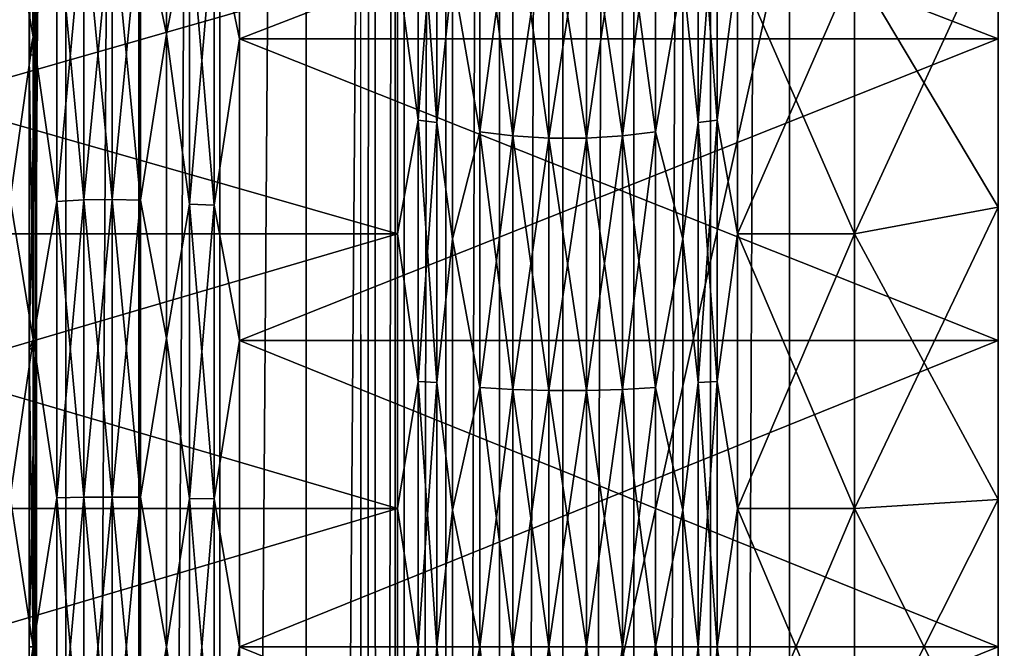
# Model space of a CAD drawing. Header units: metres. Extents: x -206 to 75, y -104 to 104.
# Tile 722 of 1056: x -40.12 to -33.26, y -0.01 to 4.37. Entities that reach past the tile are written whole.
import ezdxf

# ---------------------------------------------------------------- set-up
doc = ezdxf.new("R2010")
doc.units = ezdxf.units.M
doc.layers.add('solid_01_1-CONSUMER_THERM_B_125288', color=7, linetype='CONTINUOUS')

msp = doc.modelspace()

# ---------------------------------------------------------------- linework, layer by layer
at = {"layer": 'solid_01_1-CONSUMER_THERM_B_125288'}
for points in [[(-37.64893, 67.310463), (-65.493088, -75.014526), (-65.514557, 74.985474)], [(-37.64893, 67.310463), (-37.75058, 66.766258), (-65.493088, -75.014526)], [(-37.75058, 66.766258), (-37.7505, 66.212639), (-65.493088, -75.014526)], [(-37.7505, 66.212639), (-37.731541, -66.233742), (-65.493088, -75.014526)], [(-37.7505, 66.212639), (-37.648693, 65.668465), (-37.731541, -66.233742)], [(-37.648693, 65.668465), (-37.62989, -65.689537), (-37.731541, -66.233742)], [(-37.648693, 65.668465), (-37.448631, 65.15226), (-37.62989, -65.689537)], [(-37.448631, 65.15226), (-37.429974, -65.173279), (-37.62989, -65.689537)], [(-37.448631, 65.15226), (-37.15712, 64.68161), (-37.429974, -65.173279)], [(-37.15712, 64.68161), (-37.138596, -64.702545), (-37.429974, -65.173279)], [(-37.15712, 64.68161), (-36.784092, 64.272545), (-37.138596, -64.702545)], [(-36.784092, 64.272545), (-36.765686, -64.293373), (-37.138596, -64.702545)], [(-36.784092, 64.272545), (-36.342251, 63.938988), (-36.765686, -64.293373)], [(-36.342251, 63.938988), (-36.32394, -63.959686), (-36.765686, -64.293373)], [(-36.342251, 63.938988), (-35.846645, 63.692299), (-36.32394, -63.959686)], [(-35.846645, 63.692299), (-35.828407, -63.712856), (-36.32394, -63.959686)], [(-35.846645, 63.692299), (-35.314156, 63.540874), (-35.828407, -63.712856)], [(-35.314156, 63.540874), (-35.295959, -63.561279), (-35.828407, -63.712856)], [(-35.314156, 63.540874), (-34.762913, 63.489876), (-35.295959, -63.561279)], [(-34.762913, 63.489876), (-34.744732, -63.510124), (-35.295959, -63.561279)], [(-30.762913, 63.490448), (-34.744732, -63.510124), (-34.762913, 63.489876)], [(-30.762913, 63.490448), (-30.744732, -63.509552), (-34.744732, -63.510124)], [(-38.120426, 41.018177, 108.410858), (-37.500069, 41.072453, 108.410858), (-38.120388, -41.018238, 108.410858)], [(-38.120388, -41.018238, 108.410858), (-37.500069, 41.072453, 108.410858), (-37.500031, -41.072514, 108.410858)], [(-37.500069, 41.072453, 108.410858), (37.499931, 41.072487, 108.410858), (-37.500031, -41.072514, 108.410858)], [(37.499931, 41.072487, 108.410858), (37.499969, -41.072479, 108.410858), (-37.500031, -41.072514, 108.410858)], [(-38.120426, 41.018177, 108.410858), (-38.721893, -40.857067, 108.410858), (-38.721931, 40.857006, 108.410858)], [(-38.120426, 41.018177, 108.410858), (-38.120388, -41.018238, 108.410858), (-38.721893, -40.857067, 108.410858)], [(-38.721931, 40.857006, 108.410858), (-39.286274, -40.593891, 108.410858), (-39.286312, 40.59383, 108.410858)], [(-38.721931, 40.857006, 108.410858), (-38.721893, -40.857067, 108.410858), (-39.286274, -40.593891, 108.410858)], [(-39.286312, 40.59383, 108.410858), (-39.796379, -40.236713, 108.410858), (-39.796417, 40.236649, 108.410858)], [(-39.286312, 40.59383, 108.410858), (-39.286274, -40.593891, 108.410858), (-39.796379, -40.236713, 108.410858)], [(-39.796417, 40.236649, 108.410858), (-40.236713, -39.796379, 108.410858), (-40.236752, 39.796318, 108.410858)], [(-39.796417, 40.236649, 108.410858), (-39.796379, -40.236713, 108.410858), (-40.236713, -39.796379, 108.410858)], [(-42.500034, -37.500031, 108.5), (42.499931, 37.500008, 108.5), (-42.500069, 37.499969, 108.5)], [(-42.500034, -37.500031, 108.5), (42.499966, -37.499992, 108.5), (42.499931, 37.500008, 108.5)], [(-40.018726, 6.113903, 7.782948), (-40.012455, 4.12331, 7.184167), (-40.000057, 18.499969, 6)], [(-40.012455, 4.12331, 7.184167), (-40.008652, 2.075408, 6.82141), (-40.000057, 18.499969, 6)], [(-40.008652, 2.075408, 6.82141), (-40.007381, -0.000084, 6.7), (-40.000057, 18.499969, 6)], [(-40.007381, -0.000084, 6.7), (-40.000042, -18.500031, 6), (-40.000057, 18.499969, 6)], [(-40.000057, 18.499969, 6), (-40.000042, -18.500031, 6), (-31.800058, 18.499973, 6)], [(-40.000042, -18.500031, 6), (-31.800041, -18.500027, 6), (-31.800058, 18.499973, 6)], [(-33.300053, 1.026576, 8.182261), (-33.300053, 6.276463, 7.950205), (-33.300053, 8.225547, 8.827413)], [(-33.300053, 3.063609, 8.439595), (-33.300053, 1.026576, 8.182261), (-33.300053, 8.225547, 8.827413)], [(-33.300053, 5.052344, 8.950211), (-33.300053, 3.063609, 8.439595), (-33.300053, 8.225547, 8.827413)], [(-33.300053, 3.063609, 40.560406), (-33.300053, 8.225535, 40.172592), (-33.300053, 6.276454, 41.049797)], [(-33.300053, 3.063609, 40.560406), (-33.300053, 5.052344, 40.049789), (-33.300053, 8.225535, 40.172592)], [(-39.093319, 6.325727, 7.820349), (-39.093319, 4.269095, 7.179477), (-39.275639, 5.138875, 7.33486)], [(-39.093319, 4.269095, 41.820522), (-39.093319, 6.325727, 41.179649), (-39.275639, 5.138875, 41.665138)], [(-38.933022, 5.094326, 7.483664), (-39.093319, 4.269095, 7.179477), (-39.093319, 6.325727, 7.820349)], [(-38.933022, 5.094326, 41.516335), (-39.093319, 6.325727, 41.179649), (-39.093319, 4.269095, 41.820522)], [(-40.022552, 4.249153, 41.739864), (-40.022552, 6.296209, 41.101982), (-40.182438, 5.150584, 41.704254)], [(-40.051369, 6.114037, 7.782998), (-40.022552, 6.296209, 7.898018), (-40.022552, 4.249153, 7.260137)], [(-39.857677, 5.123885, 41.615074), (-40.022552, 6.296209, 41.101982), (-40.022552, 4.249153, 41.739864)], [(-39.857677, 5.123885, 7.384928), (-40.022552, 4.249153, 7.260137), (-40.022552, 6.296209, 7.898018)], [(-38.584904, 4.235857, 41.685669), (-38.584904, 6.276476, 41.049786), (-38.761574, 5.080898, 41.471485)], [(-38.761574, 5.080898, 7.528516), (-38.584904, 6.276476, 7.950212), (-38.584904, 4.235857, 7.31433)], [(-33.300053, 6.276454, 41.049797), (-38.584904, 6.276476, 41.049786), (-38.584904, 4.235857, 41.685669)], [(-33.300053, 4.235827, 7.314326), (-38.584904, 4.235857, 7.31433), (-38.584904, 6.276476, 7.950212)], [(-33.300053, 6.276463, 7.950205), (-33.300053, 4.235827, 7.314326), (-38.584904, 6.276476, 7.950212)], [(-33.300053, 4.235823, 41.685677), (-33.300053, 6.276454, 41.049797), (-38.584904, 4.235857, 41.685669)], [(-33.300053, 6.276463, 7.950205), (-33.300049, -6.27651, 7.950202), (-33.300049, -4.235879, 7.314325)], [(-33.300053, 1.026576, 8.182261), (-33.300049, -6.27651, 7.950202), (-33.300053, 6.276463, 7.950205)], [(-33.300053, 6.276463, 7.950205), (-33.300049, -4.235879, 7.314325), (-33.300053, 4.235827, 7.314326)], [(-33.300049, -6.276519, 41.049793), (-33.300053, 6.276454, 41.049797), (-33.300053, 4.235823, 41.685677)], [(-33.300049, -1.026632, 40.817738), (-33.300053, 6.276454, 41.049797), (-33.300049, -6.276519, 41.049793)], [(-33.300053, 1.026576, 40.817738), (-33.300053, 3.063609, 40.560406), (-33.300053, 6.276454, 41.049797)], [(-33.300049, -1.026632, 40.817738), (-33.300053, 1.026576, 40.817738), (-33.300053, 6.276454, 41.049797)], [(-40.051369, 4.122958, 7.184083), (-40.018726, 6.113903, 7.782948), (-40.051369, 6.114037, 7.782998)], [(-40.051369, 4.122958, 7.184083), (-40.051369, 6.114037, 7.782998), (-40.022552, 4.249153, 7.260137)], [(-40.051369, 4.122958, 7.184083), (-40.012455, 4.12331, 7.184167), (-40.018726, 6.113903, 7.782948)], [(-37.341557, 3.668484, 9.616254), (-37.341557, 5.435774, 10.166964), (-37.484325, 4.743381, 9.901282)], [(-37.484325, 4.743381, 39.098717), (-37.341557, 5.435774, 38.833035), (-37.341557, 3.668484, 39.383747)], [(-37.210434, 5.414188, 10.223881), (-37.341557, 5.435774, 10.166964), (-37.341557, 3.668484, 9.616254)], [(-37.210434, 3.653916, 39.324642), (-37.341557, 3.668484, 39.383747), (-37.341557, 5.435774, 38.833035)], [(-37.210434, 5.414188, 38.776119), (-37.210434, 3.653916, 39.324642), (-37.341557, 5.435774, 38.833035)], [(-35.258686, 5.43576, 10.167003), (-35.389793, 5.414161, 10.223955), (-35.38979, 3.653898, 9.675435)], [(-35.258686, 5.43576, 38.832996), (-35.258686, 3.668475, 39.383705), (-35.389793, 5.414161, 38.776043)], [(-35.258686, 3.668475, 9.616294), (-35.258686, 5.43576, 10.167003), (-35.38979, 3.653898, 9.675435)], [(-35.258686, 5.43576, 38.832996), (-35.11578, 4.743382, 39.098717), (-35.258686, 3.668475, 39.383705)], [(-35.258686, 3.668475, 9.616294), (-35.11578, 4.743382, 9.901282), (-35.258686, 5.43576, 10.167003)], [(-37.210434, 3.653916, 9.675358), (-37.210434, 5.414188, 10.223881), (-37.341557, 3.668484, 9.616254)], [(-37.210434, 5.414188, 38.776119), (-37.102303, 4.688556, 38.929981), (-37.210434, 3.653916, 39.324642)], [(-37.210434, 3.653916, 9.675358), (-37.102303, 4.688556, 10.070019), (-37.210434, 5.414188, 10.223881)], [(-35.38979, 3.653898, 9.675435), (-35.389793, 5.414161, 10.223955), (-35.497803, 4.688556, 10.070019)], [(-35.497803, 4.688556, 38.929981), (-35.389793, 5.414161, 38.776043), (-35.38979, 3.653898, 39.324566)], [(-35.258686, 3.668475, 39.383705), (-35.38979, 3.653898, 39.324566), (-35.389793, 5.414161, 38.776043)], [(-37.102303, 4.688556, 38.929981), (-36.911091, 5.317664, 38.521606), (-36.911091, 3.588774, 39.060349)], [(-36.911091, 3.588774, 9.939651), (-36.911091, 5.317664, 10.478395), (-37.102303, 4.688556, 10.070019)], [(-36.682117, 3.559068, 38.939827), (-36.911091, 3.588774, 39.060349), (-36.911091, 5.317664, 38.521606)], [(-36.682117, 5.273647, 38.40554), (-36.682117, 3.559068, 38.939827), (-36.911091, 5.317664, 38.521606)], [(-36.682117, 5.273647, 10.594459), (-36.911091, 5.317664, 10.478395), (-36.911091, 3.588774, 9.939651)], [(-35.687954, 5.317934, 38.522316), (-35.68795, 3.588956, 39.061089), (-35.916775, 5.273816, 38.405987)], [(-35.687954, 5.317934, 10.477684), (-35.916775, 5.273816, 10.594014), (-35.916771, 3.559182, 10.059712)], [(-35.68795, 3.588956, 9.938913), (-35.687954, 5.317934, 10.477684), (-35.916771, 3.559182, 10.059712)], [(-35.68795, 3.588956, 9.938913), (-35.497803, 4.688556, 10.070019), (-35.687954, 5.317934, 10.477684)], [(-35.687954, 5.317934, 38.522316), (-35.497803, 4.688556, 38.929981), (-35.68795, 3.588956, 39.061089)], [(-36.682117, 3.559068, 10.060174), (-36.682117, 5.273647, 10.594459), (-36.911091, 3.588774, 9.939651)], [(-36.429634, 3.543763, 38.877731), (-36.682117, 3.559068, 38.939827), (-36.682117, 5.273647, 38.40554)], [(-36.429634, 5.250969, 38.345745), (-36.429634, 3.543763, 38.877731), (-36.682117, 5.273647, 38.40554)], [(-36.429634, 5.250969, 10.654255), (-36.682117, 5.273647, 10.594459), (-36.682117, 3.559068, 10.060174)], [(-36.429634, 3.543763, 10.122268), (-36.429634, 5.250969, 10.654255), (-36.682117, 3.559068, 10.060174)], [(-36.169178, 5.251027, 38.345898), (-36.169178, 3.543802, 38.877888), (-36.429634, 5.250969, 38.345745)], [(-36.169178, 5.251027, 10.654103), (-36.429634, 5.250969, 10.654255), (-36.429634, 3.543763, 10.122268)], [(-36.169178, 3.543802, 10.12211), (-36.169178, 5.251027, 10.654103), (-36.429634, 3.543763, 10.122268)], [(-36.169178, 3.543802, 38.877888), (-36.429634, 3.543763, 38.877731), (-36.429634, 5.250969, 38.345745)], [(-35.916775, 5.273816, 38.405987), (-35.916771, 3.559182, 38.940289), (-36.169178, 5.251027, 38.345898)], [(-35.916775, 5.273816, 10.594014), (-36.169178, 5.251027, 10.654103), (-36.169178, 3.543802, 10.12211)], [(-35.916771, 3.559182, 10.059712), (-35.916775, 5.273816, 10.594014), (-36.169178, 3.543802, 10.12211)], [(-35.916771, 3.559182, 38.940289), (-36.169178, 3.543802, 38.877888), (-36.169178, 5.251027, 38.345898)], [(-35.68795, 3.588956, 39.061089), (-35.916771, 3.559182, 38.940289), (-35.916775, 5.273816, 38.405987)], [(-40.022552, 4.249153, 41.739864), (-40.182438, 5.150584, 41.704254), (-40.182438, 3.118466, 42.185875)], [(-39.471996, 5.147946, 7.30456), (-39.471996, 3.116868, 6.823185), (-39.67009, 5.142844, 7.3216)], [(-39.471996, 5.147946, 41.695442), (-39.67009, 5.142844, 41.678402), (-39.67009, 3.11378, 42.159298)], [(-39.471996, 3.116868, 42.176815), (-39.471996, 5.147946, 41.695442), (-39.67009, 3.11378, 42.159298)], [(-39.275635, 3.111376, 6.854334), (-39.471996, 3.116868, 6.823185), (-39.471996, 5.147946, 7.30456)], [(-39.275639, 5.138875, 7.33486), (-39.275635, 3.111376, 6.854334), (-39.471996, 5.147946, 7.30456)], [(-39.275639, 5.138875, 41.665138), (-39.471996, 5.147946, 41.695442), (-39.471996, 3.116868, 42.176815)], [(-39.857674, 3.102301, 42.094196), (-39.857677, 5.123885, 41.615074), (-40.022552, 4.249153, 41.739864)], [(-39.857677, 5.123885, 7.384928), (-39.857674, 3.102301, 6.905803), (-40.022552, 4.249153, 7.260137)], [(-39.67009, 5.142844, 7.3216), (-39.67009, 3.11378, 6.840703), (-39.857677, 5.123885, 7.384928)], [(-39.67009, 5.142844, 41.678402), (-39.857677, 5.123885, 41.615074), (-39.857674, 3.102301, 42.094196)], [(-39.67009, 3.11378, 6.840703), (-39.857674, 3.102301, 6.905803), (-39.857677, 5.123885, 7.384928)], [(-39.67009, 3.11378, 42.159298), (-39.67009, 5.142844, 41.678402), (-39.857674, 3.102301, 42.094196)], [(-39.471996, 3.116868, 6.823185), (-39.67009, 3.11378, 6.840703), (-39.67009, 5.142844, 7.3216)], [(-39.275635, 3.111376, 42.145664), (-39.275639, 5.138875, 41.665138), (-39.471996, 3.116868, 42.176815)], [(-39.093319, 4.269095, 7.179477), (-39.275635, 3.111376, 6.854334), (-39.275639, 5.138875, 7.33486)], [(-39.093319, 4.269095, 41.820522), (-39.275639, 5.138875, 41.665138), (-39.275635, 3.111376, 42.145664)], [(-38.933022, 3.084404, 7.007304), (-39.093319, 4.269095, 7.179477), (-38.933022, 5.094326, 7.483664)], [(-38.933022, 5.094326, 41.516335), (-39.093319, 4.269095, 41.820522), (-38.933022, 3.084404, 41.992695)], [(-38.933022, 5.094326, 41.516335), (-38.933022, 3.084404, 41.992695), (-38.761574, 5.080898, 41.471485)], [(-38.933022, 5.094326, 7.483664), (-38.761574, 5.080898, 7.528516), (-38.761574, 3.076274, 7.053411)], [(-38.933022, 3.084404, 7.007304), (-38.933022, 5.094326, 7.483664), (-38.761574, 3.076274, 7.053411)], [(-38.933022, 3.084404, 41.992695), (-38.761574, 3.076274, 41.946587), (-38.761574, 5.080898, 41.471485)], [(-38.584904, 4.235857, 41.685669), (-38.761574, 5.080898, 41.471485), (-38.761574, 3.076274, 41.946587)], [(-38.761574, 3.076274, 7.053411), (-38.761574, 5.080898, 7.528516), (-38.584904, 4.235857, 7.31433)], [(-34.300053, 2.876279, 9.421891), (-33.300053, 3.063609, 8.439595), (-33.300053, 5.052344, 8.950211)], [(-34.300053, 2.876279, 9.421891), (-33.300053, 5.052344, 8.950211), (-34.300053, 4.743389, 9.901284)], [(-34.300053, 4.743389, 39.098717), (-33.300053, 5.052344, 40.049789), (-33.300053, 3.063609, 40.560406)], [(-44.000053, 2.876274, 9.421891), (-37.484325, 4.743381, 9.901282), (-44.000053, 4.743384, 9.901284)], [(-44.000053, 4.743384, 39.098717), (-37.484325, 4.743381, 39.098717), (-37.484325, 2.876273, 39.57811)], [(-44.000053, 2.876274, 39.57811), (-44.000053, 4.743384, 39.098717), (-37.484325, 2.876273, 39.57811)], [(-44.000053, 2.876274, 9.421891), (-37.484325, 2.876273, 9.42189), (-37.484325, 4.743381, 9.901282)], [(-37.341557, 3.668484, 9.616254), (-37.484325, 4.743381, 9.901282), (-37.484325, 2.876273, 9.42189)], [(-37.484325, 2.876273, 39.57811), (-37.484325, 4.743381, 39.098717), (-37.341557, 3.668484, 39.383747)], [(-35.258686, 3.668475, 39.383705), (-35.11578, 4.743382, 39.098717), (-35.11578, 2.876274, 39.57811)], [(-35.258686, 3.668475, 9.616294), (-35.11578, 2.876274, 9.42189), (-35.11578, 4.743382, 9.901282)], [(-35.11578, 4.743382, 39.098717), (-34.300053, 4.743389, 39.098717), (-34.300053, 2.876279, 39.57811)], [(-34.300053, 4.743389, 9.901284), (-35.11578, 4.743382, 9.901282), (-35.11578, 2.876274, 9.42189)], [(-34.300053, 2.876279, 9.421891), (-34.300053, 4.743389, 9.901284), (-35.11578, 2.876274, 9.42189)], [(-35.11578, 2.876274, 39.57811), (-35.11578, 4.743382, 39.098717), (-34.300053, 2.876279, 39.57811)], [(-34.300053, 2.876279, 39.57811), (-34.300053, 4.743389, 39.098717), (-33.300053, 3.063609, 40.560406)], [(-37.210434, 3.653916, 39.324642), (-37.102303, 4.688556, 38.929981), (-37.102299, 2.843028, 39.403831)], [(-37.210434, 3.653916, 9.675358), (-37.102299, 2.843028, 9.596168), (-37.102303, 4.688556, 10.070019)], [(-37.102299, 2.843028, 39.403831), (-37.102303, 4.688556, 38.929981), (-36.911091, 3.588774, 39.060349)], [(-36.911091, 3.588774, 9.939651), (-37.102303, 4.688556, 10.070019), (-37.102299, 2.843028, 9.596168)], [(-35.68795, 3.588956, 9.938913), (-35.497803, 2.843029, 9.596168), (-35.497803, 4.688556, 10.070019)], [(-35.68795, 3.588956, 39.061089), (-35.497803, 4.688556, 38.929981), (-35.497803, 2.843029, 39.403831)], [(-35.38979, 3.653898, 9.675435), (-35.497803, 4.688556, 10.070019), (-35.497803, 2.843029, 9.596168)], [(-35.497803, 2.843029, 39.403831), (-35.497803, 4.688556, 38.929981), (-35.38979, 3.653898, 39.324566)], [(-39.093319, 4.269095, 7.179477), (-39.093319, 2.15021, 6.791177), (-39.275635, 3.111376, 6.854334)], [(-39.093319, 2.15021, 42.208824), (-39.093319, 4.269095, 41.820522), (-39.275635, 3.111376, 42.145664)], [(-38.933022, 3.084404, 7.007304), (-39.093319, 2.15021, 6.791177), (-39.093319, 4.269095, 7.179477)], [(-38.933022, 3.084404, 41.992695), (-39.093319, 4.269095, 41.820522), (-39.093319, 2.15021, 42.208824)], [(-40.022552, 2.140149, 42.126347), (-40.022552, 4.249153, 41.739864), (-40.182438, 3.118466, 42.185875)], [(-40.051369, 4.122958, 7.184083), (-40.022552, 4.249153, 7.260137), (-40.022552, 2.140149, 6.873654)], [(-39.857674, 3.102301, 42.094196), (-40.022552, 4.249153, 41.739864), (-40.022552, 2.140149, 42.126347)], [(-39.857674, 3.102301, 6.905803), (-40.022552, 2.140149, 6.873654), (-40.022552, 4.249153, 7.260137)], [(-38.5849, 2.133469, 42.070946), (-38.584904, 4.235857, 41.685669), (-38.761574, 3.076274, 41.946587)], [(-38.761574, 3.076274, 7.053411), (-38.584904, 4.235857, 7.31433), (-38.5849, 2.133469, 6.929053)], [(-33.300053, 4.235823, 41.685677), (-38.584904, 4.235857, 41.685669), (-38.5849, 2.133469, 42.070946)], [(-33.300053, 2.133438, 6.929059), (-38.5849, 2.133469, 6.929053), (-38.584904, 4.235857, 7.31433)], [(-33.300053, 4.235827, 7.314326), (-33.300053, 2.133438, 6.929059), (-38.584904, 4.235857, 7.31433)], [(-33.300053, 2.133437, 42.070942), (-33.300053, 4.235823, 41.685677), (-38.5849, 2.133469, 42.070946)], [(-33.300053, 4.235827, 7.314326), (-33.300049, -4.235879, 7.314325), (-33.300049, -2.133493, 6.929059)], [(-33.300053, 4.235827, 7.314326), (-33.300049, -2.133493, 6.929059), (-33.300053, 2.133438, 6.929059)], [(-33.300049, -4.235883, 41.685673), (-33.300053, 4.235823, 41.685677), (-33.300053, 2.133437, 42.070942)], [(-33.300049, -6.276519, 41.049793), (-33.300053, 4.235823, 41.685677), (-33.300049, -4.235883, 41.685673)], [(-40.051369, 2.075624, 6.821435), (-40.008652, 2.075408, 6.82141), (-40.012455, 4.12331, 7.184167)], [(-40.051369, 2.075624, 6.821435), (-40.012455, 4.12331, 7.184167), (-40.051369, 4.122958, 7.184083)], [(-40.051369, 2.075624, 6.821435), (-40.051369, 4.122958, 7.184083), (-40.022552, 2.140149, 6.873654)], [(-37.341557, 1.847699, 9.282583), (-37.341557, 3.668484, 9.616254), (-37.484325, 2.876273, 9.42189)], [(-37.484325, 2.876273, 39.57811), (-37.341557, 3.668484, 39.383747), (-37.341557, 1.847699, 39.717419)], [(-37.210434, 3.653916, 9.675358), (-37.341557, 3.668484, 9.616254), (-37.341557, 1.847699, 9.282583)], [(-37.210434, 1.840362, 39.65699), (-37.341557, 1.847699, 39.717419), (-37.341557, 3.668484, 39.383747)], [(-37.210434, 3.653916, 39.324642), (-37.210434, 1.840362, 39.65699), (-37.341557, 3.668484, 39.383747)], [(-37.210434, 1.840362, 9.343012), (-37.210434, 3.653916, 9.675358), (-37.341557, 1.847699, 9.282583)], [(-37.210434, 3.653916, 39.324642), (-37.102299, 2.843028, 39.403831), (-37.210434, 1.840362, 39.65699)], [(-37.210434, 1.840362, 9.343012), (-37.102299, 2.843028, 9.596168), (-37.210434, 3.653916, 9.675358)], [(-35.38979, 1.840353, 9.343091), (-35.38979, 3.653898, 9.675435), (-35.497803, 2.843029, 9.596168)], [(-35.497803, 2.843029, 39.403831), (-35.38979, 3.653898, 39.324566), (-35.38979, 1.840353, 39.65691)], [(-35.258686, 3.668475, 9.616294), (-35.38979, 3.653898, 9.675435), (-35.38979, 1.840353, 9.343091)], [(-35.258686, 1.847695, 9.282624), (-35.258686, 3.668475, 9.616294), (-35.38979, 1.840353, 9.343091)], [(-35.258686, 3.668475, 39.383705), (-35.258686, 1.847695, 39.717377), (-35.38979, 3.653898, 39.324566)], [(-35.258686, 1.847695, 39.717377), (-35.38979, 1.840353, 39.65691), (-35.38979, 3.653898, 39.324566)], [(-35.258686, 3.668475, 39.383705), (-35.11578, 2.876274, 39.57811), (-35.258686, 1.847695, 39.717377)], [(-35.258686, 1.847695, 9.282624), (-35.11578, 2.876274, 9.42189), (-35.258686, 3.668475, 9.616294)], [(-37.102299, 2.843028, 39.403831), (-36.911091, 3.588774, 39.060349), (-36.911091, 1.807552, 39.386772)], [(-36.911091, 1.807552, 9.61323), (-36.911091, 3.588774, 9.939651), (-37.102299, 2.843028, 9.596168)], [(-36.682117, 1.792589, 39.263546), (-36.911091, 1.807552, 39.386772), (-36.911091, 3.588774, 39.060349)], [(-36.682117, 3.559068, 38.939827), (-36.682117, 1.792589, 39.263546), (-36.911091, 3.588774, 39.060349)], [(-36.682117, 3.559068, 10.060174), (-36.911091, 3.588774, 9.939651), (-36.911091, 1.807552, 9.61323)], [(-35.68795, 3.588956, 39.061089), (-35.68795, 1.807644, 39.387524), (-35.916771, 3.559182, 38.940289)], [(-35.68795, 3.588956, 9.938913), (-35.916771, 3.559182, 10.059712), (-35.916771, 1.792647, 9.735983)], [(-35.68795, 1.807644, 9.612475), (-35.68795, 3.588956, 9.938913), (-35.916771, 1.792647, 9.735983)], [(-35.68795, 1.807644, 9.612475), (-35.497803, 2.843029, 9.596168), (-35.68795, 3.588956, 9.938913)], [(-35.68795, 3.588956, 39.061089), (-35.497803, 2.843029, 39.403831), (-35.68795, 1.807644, 39.387524)], [(-36.682117, 1.792589, 9.736455), (-36.682117, 3.559068, 10.060174), (-36.911091, 1.807552, 9.61323)], [(-36.429634, 1.784881, 39.200058), (-36.682117, 1.792589, 39.263546), (-36.682117, 3.559068, 38.939827)], [(-36.429634, 3.543763, 38.877731), (-36.429634, 1.784881, 39.200058), (-36.682117, 3.559068, 38.939827)], [(-36.429634, 3.543763, 10.122268), (-36.682117, 3.559068, 10.060174), (-36.682117, 1.792589, 9.736455)], [(-36.429634, 1.784881, 9.799941), (-36.429634, 3.543763, 10.122268), (-36.682117, 1.792589, 9.736455)], [(-36.169178, 3.543802, 38.877888), (-36.169174, 1.784901, 39.200218), (-36.429634, 3.543763, 38.877731)], [(-36.169178, 3.543802, 10.12211), (-36.429634, 3.543763, 10.122268), (-36.429634, 1.784881, 9.799941)], [(-36.169174, 1.784901, 9.79978), (-36.169178, 3.543802, 10.12211), (-36.429634, 1.784881, 9.799941)], [(-36.169174, 1.784901, 39.200218), (-36.429634, 1.784881, 39.200058), (-36.429634, 3.543763, 38.877731)], [(-35.916771, 3.559182, 38.940289), (-35.916771, 1.792647, 39.264015), (-36.169178, 3.543802, 38.877888)], [(-35.916771, 3.559182, 10.059712), (-36.169178, 3.543802, 10.12211), (-36.169174, 1.784901, 9.79978)], [(-35.916771, 1.792647, 39.264015), (-36.169174, 1.784901, 39.200218), (-36.169178, 3.543802, 38.877888)], [(-35.916771, 1.792647, 9.735983), (-35.916771, 3.559182, 10.059712), (-36.169174, 1.784901, 9.79978)], [(-35.68795, 1.807644, 39.387524), (-35.916771, 1.792647, 39.264015), (-35.916771, 3.559182, 38.940289)], [(-40.022552, 2.140149, 42.126347), (-40.182438, 3.118466, 42.185875), (-40.182438, 1.044175, 42.428326)], [(-39.857674, 1.038762, 42.335388), (-39.857674, 3.102301, 42.094196), (-40.022552, 2.140149, 42.126347)], [(-39.857674, 3.102301, 6.905803), (-39.857674, 1.038762, 6.66461), (-40.022552, 2.140149, 6.873654)], [(-39.67009, 3.11378, 6.840703), (-39.67009, 1.042606, 6.598617), (-39.857674, 3.102301, 6.905803)], [(-39.67009, 3.11378, 42.159298), (-39.857674, 3.102301, 42.094196), (-39.857674, 1.038762, 42.335388)], [(-39.67009, 1.042606, 42.401382), (-39.67009, 3.11378, 42.159298), (-39.857674, 1.038762, 42.335388)], [(-39.67009, 1.042606, 6.598617), (-39.857674, 1.038762, 6.66461), (-39.857674, 3.102301, 6.905803)], [(-39.471996, 3.116868, 6.823185), (-39.471996, 1.04364, 6.58086), (-39.67009, 3.11378, 6.840703)], [(-39.471996, 3.116868, 42.176815), (-39.67009, 3.11378, 42.159298), (-39.67009, 1.042606, 42.401382)], [(-39.471996, 1.04364, 42.41914), (-39.471996, 3.116868, 42.176815), (-39.67009, 1.042606, 42.401382)], [(-39.471996, 1.04364, 6.58086), (-39.67009, 1.042606, 6.598617), (-39.67009, 3.11378, 6.840703)], [(-39.275635, 1.041801, 6.612436), (-39.471996, 1.04364, 6.58086), (-39.471996, 3.116868, 6.823185)], [(-39.275635, 3.111376, 6.854334), (-39.275635, 1.041801, 6.612436), (-39.471996, 3.116868, 6.823185)], [(-39.275635, 3.111376, 42.145664), (-39.471996, 3.116868, 42.176815), (-39.471996, 1.04364, 42.41914)], [(-39.275635, 1.041801, 42.387566), (-39.275635, 3.111376, 42.145664), (-39.471996, 1.04364, 42.41914)], [(-39.093319, 2.15021, 6.791177), (-39.275635, 1.041801, 6.612436), (-39.275635, 3.111376, 6.854334)], [(-39.093319, 2.15021, 42.208824), (-39.275635, 3.111376, 42.145664), (-39.275635, 1.041801, 42.387566)], [(-38.933018, 1.03277, 6.767502), (-39.093319, 2.15021, 6.791177), (-38.933022, 3.084404, 7.007304)], [(-38.933022, 3.084404, 41.992695), (-39.093319, 2.15021, 42.208824), (-38.933018, 1.03277, 42.232498)], [(-38.933022, 3.084404, 41.992695), (-38.933018, 1.03277, 42.232498), (-38.761574, 3.076274, 41.946587)], [(-38.933022, 3.084404, 7.007304), (-38.761574, 3.076274, 7.053411), (-38.761574, 1.030048, 6.814242)], [(-38.933018, 1.03277, 6.767502), (-38.933022, 3.084404, 7.007304), (-38.761574, 1.030048, 6.814242)], [(-38.933018, 1.03277, 42.232498), (-38.761574, 1.030048, 42.185757), (-38.761574, 3.076274, 41.946587)], [(-38.5849, 2.133469, 42.070946), (-38.761574, 3.076274, 41.946587), (-38.761574, 1.030048, 42.185757)], [(-38.761574, 1.030048, 6.814242), (-38.761574, 3.076274, 7.053411), (-38.5849, 2.133469, 6.929053)], [(-34.300049, 0.963807, 9.18029), (-33.300053, 3.063609, 8.439595), (-34.300053, 2.876279, 9.421891)], [(-34.300053, 2.876279, 39.57811), (-33.300053, 3.063609, 40.560406), (-33.300053, 1.026576, 40.817738)], [(-34.300049, 0.963807, 9.18029), (-33.300053, 1.026576, 8.182261), (-33.300053, 3.063609, 8.439595)], [(-44.00005, 0.963803, 9.18029), (-37.484325, 2.876273, 9.42189), (-44.000053, 2.876274, 9.421891)], [(-44.000053, 2.876274, 39.57811), (-37.484325, 2.876273, 39.57811), (-37.484322, 0.963805, 39.81971)], [(-44.00005, 0.963803, 39.81971), (-44.000053, 2.876274, 39.57811), (-37.484322, 0.963805, 39.81971)], [(-44.00005, 0.963803, 9.18029), (-37.484322, 0.963805, 9.180289), (-37.484325, 2.876273, 9.42189)], [(-37.341557, 1.847699, 9.282583), (-37.484325, 2.876273, 9.42189), (-37.484322, 0.963805, 9.180289)], [(-37.484322, 0.963805, 39.81971), (-37.484325, 2.876273, 39.57811), (-37.341557, 1.847699, 39.717419)], [(-37.210434, 1.840362, 39.65699), (-37.102299, 2.843028, 39.403831), (-37.102299, 0.952664, 39.642639)], [(-37.210434, 1.840362, 9.343012), (-37.102299, 0.952664, 9.357359), (-37.102299, 2.843028, 9.596168)], [(-37.102299, 0.952664, 39.642639), (-37.102299, 2.843028, 39.403831), (-36.911091, 1.807552, 39.386772)], [(-36.911091, 1.807552, 9.61323), (-37.102299, 2.843028, 9.596168), (-37.102299, 0.952664, 9.357359)], [(-35.68795, 1.807644, 9.612475), (-35.497803, 0.952665, 9.357359), (-35.497803, 2.843029, 9.596168)], [(-35.68795, 1.807644, 39.387524), (-35.497803, 2.843029, 39.403831), (-35.497803, 0.952665, 39.642639)], [(-35.38979, 1.840353, 9.343091), (-35.497803, 2.843029, 9.596168), (-35.497803, 0.952665, 9.357359)], [(-35.497803, 0.952665, 39.642639), (-35.497803, 2.843029, 39.403831), (-35.38979, 1.840353, 39.65691)], [(-35.258686, 1.847695, 39.717377), (-35.11578, 2.876274, 39.57811), (-35.11578, 0.963806, 39.81971)], [(-35.258686, 1.847695, 9.282624), (-35.11578, 0.963806, 9.180289), (-35.11578, 2.876274, 9.42189)], [(-35.11578, 2.876274, 39.57811), (-34.300053, 2.876279, 39.57811), (-34.300049, 0.963807, 39.81971)], [(-34.300053, 2.876279, 9.421891), (-35.11578, 2.876274, 9.42189), (-35.11578, 0.963806, 9.180289)], [(-34.300049, 0.963807, 9.18029), (-34.300053, 2.876279, 9.421891), (-35.11578, 0.963806, 9.180289)], [(-35.11578, 0.963806, 39.81971), (-35.11578, 2.876274, 39.57811), (-34.300049, 0.963807, 39.81971)], [(-34.300049, 0.963807, 39.81971), (-34.300053, 2.876279, 39.57811), (-33.300053, 1.026576, 40.817738)], [(-40.022549, -0.000031, 42.255798), (-40.022552, 2.140149, 42.126347), (-40.182438, 1.044175, 42.428326)], [(-40.051369, 2.075624, 6.821435), (-40.022552, 2.140149, 6.873654), (-40.022549, -0.000031, 6.7442)], [(-39.857674, 1.038762, 42.335388), (-40.022552, 2.140149, 42.126347), (-40.022549, -0.000031, 42.255798)], [(-39.857674, 1.038762, 6.66461), (-40.022549, -0.000031, 6.7442), (-40.022552, 2.140149, 6.873654)], [(-39.093319, 2.15021, 6.791177), (-39.093315, -0.000031, 6.661111), (-39.275635, 1.041801, 6.612436)], [(-39.093315, -0.000031, 42.33889), (-39.093319, 2.15021, 42.208824), (-39.275635, 1.041801, 42.387566)], [(-38.933018, 1.03277, 6.767502), (-39.093315, -0.000031, 6.661111), (-39.093319, 2.15021, 6.791177)], [(-38.933018, 1.03277, 42.232498), (-39.093319, 2.15021, 42.208824), (-39.093315, -0.000031, 42.33889)], [(-38.5849, -0.00003, 42.200001), (-38.5849, 2.133469, 42.070946), (-38.761574, 1.030048, 42.185757)], [(-38.761574, 1.030048, 6.814242), (-38.5849, 2.133469, 6.929053), (-38.5849, -0.00003, 6.8)], [(-33.300053, 2.133437, 42.070942), (-38.5849, 2.133469, 42.070946), (-38.5849, -0.00003, 42.200001)], [(-33.300049, -0.000028, 6.800013), (-38.5849, -0.00003, 6.8), (-38.5849, 2.133469, 6.929053)], [(-33.300053, 2.133438, 6.929059), (-33.300049, -0.000028, 6.800013), (-38.5849, 2.133469, 6.929053)], [(-33.300049, -0.000028, 42.199989), (-33.300053, 2.133437, 42.070942), (-38.5849, -0.00003, 42.200001)], [(-33.300053, 2.133438, 6.929059), (-33.300049, -2.133493, 6.929059), (-33.300049, -0.000028, 6.800013)], [(-33.300049, -2.133494, 42.070942), (-33.300053, 2.133437, 42.070942), (-33.300049, -0.000028, 42.199989)], [(-33.300049, -4.235883, 41.685673), (-33.300053, 2.133437, 42.070942), (-33.300049, -2.133494, 42.070942)], [(-40.051369, -0.000031, 6.7), (-40.008652, 2.075408, 6.82141), (-40.051369, 2.075624, 6.821435)], [(-40.051369, -0.000031, 6.7), (-40.051369, 2.075624, 6.821435), (-40.022549, -0.000031, 6.7442)], [(-40.051369, -0.000031, 6.7), (-40.007381, -0.000084, 6.7), (-40.008652, 2.075408, 6.82141)], [(-37.341557, -0.00003, 9.170815), (-37.341557, 1.847699, 9.282583), (-37.484322, 0.963805, 9.180289)], [(-37.484322, 0.963805, 39.81971), (-37.341557, 1.847699, 39.717419), (-37.341557, -0.00003, 39.829185)], [(-37.210434, 1.840362, 9.343012), (-37.341557, 1.847699, 9.282583), (-37.341557, -0.00003, 9.170815)], [(-37.210434, -0.00003, 39.768311), (-37.341557, -0.00003, 39.829185), (-37.341557, 1.847699, 39.717419)], [(-37.210434, 1.840362, 39.65699), (-37.210434, -0.00003, 39.768311), (-37.341557, 1.847699, 39.717419)], [(-37.210434, -0.00003, 9.231688), (-37.210434, 1.840362, 9.343012), (-37.341557, -0.00003, 9.170815)], [(-37.210434, 1.840362, 39.65699), (-37.102299, 0.952664, 39.642639), (-37.210434, -0.00003, 39.768311)], [(-37.210434, -0.00003, 9.231688), (-37.102299, 0.952664, 9.357359), (-37.210434, 1.840362, 9.343012)], [(-37.102299, 0.952664, 39.642639), (-36.911091, 1.807552, 39.386772), (-36.911091, -0.00003, 39.496109)], [(-36.911091, -0.00003, 9.503891), (-36.911091, 1.807552, 9.61323), (-37.102299, 0.952664, 9.357359)], [(-36.682114, -0.00003, 39.371979), (-36.911091, -0.00003, 39.496109), (-36.911091, 1.807552, 39.386772)], [(-36.682117, 1.792589, 39.263546), (-36.682114, -0.00003, 39.371979), (-36.911091, 1.807552, 39.386772)], [(-36.682117, 1.792589, 9.736455), (-36.911091, 1.807552, 9.61323), (-36.911091, -0.00003, 9.503891)], [(-36.682114, -0.00003, 9.628021), (-36.682117, 1.792589, 9.736455), (-36.911091, -0.00003, 9.503891)], [(-36.42963, -0.000029, 39.308025), (-36.682114, -0.00003, 39.371979), (-36.682117, 1.792589, 39.263546)], [(-36.429634, 1.784881, 39.200058), (-36.42963, -0.000029, 39.308025), (-36.682117, 1.792589, 39.263546)], [(-36.429634, 1.784881, 9.799941), (-36.682117, 1.792589, 9.736455), (-36.682114, -0.00003, 9.628021)], [(-36.42963, -0.000029, 9.691974), (-36.429634, 1.784881, 9.799941), (-36.682114, -0.00003, 9.628021)], [(-36.169174, 1.784901, 39.200218), (-36.169174, -0.000029, 39.308189), (-36.429634, 1.784881, 39.200058)], [(-36.169174, 1.784901, 9.79978), (-36.429634, 1.784881, 9.799941), (-36.42963, -0.000029, 9.691974)], [(-36.169174, -0.000029, 39.308189), (-36.42963, -0.000029, 39.308025), (-36.429634, 1.784881, 39.200058)], [(-36.169174, -0.000029, 9.691812), (-36.169174, 1.784901, 9.79978), (-36.42963, -0.000029, 9.691974)], [(-35.916771, 1.792647, 39.264015), (-35.916771, -0.000029, 39.372456), (-36.169174, 1.784901, 39.200218)], [(-35.916771, 1.792647, 9.735983), (-36.169174, 1.784901, 9.79978), (-36.169174, -0.000029, 9.691812)], [(-35.916771, -0.000029, 9.627546), (-35.916771, 1.792647, 9.735983), (-36.169174, -0.000029, 9.691812)], [(-35.916771, -0.000029, 39.372456), (-36.169174, -0.000029, 39.308189), (-36.169174, 1.784901, 39.200218)], [(-35.68795, 1.807644, 39.387524), (-35.68795, -0.000029, 39.496868), (-35.916771, 1.792647, 39.264015)], [(-35.68795, 1.807644, 9.612475), (-35.916771, 1.792647, 9.735983), (-35.916771, -0.000029, 9.627546)], [(-35.68795, -0.000029, 9.503132), (-35.68795, 1.807644, 9.612475), (-35.916771, -0.000029, 9.627546)], [(-35.68795, -0.000029, 39.496868), (-35.916771, -0.000029, 39.372456), (-35.916771, 1.792647, 39.264015)], [(-35.68795, -0.000029, 9.503132), (-35.497803, 0.952665, 9.357359), (-35.68795, 1.807644, 9.612475)], [(-35.68795, 1.807644, 39.387524), (-35.497803, 0.952665, 39.642639), (-35.68795, -0.000029, 39.496868)], [(-35.38979, -0.000029, 9.231768), (-35.38979, 1.840353, 9.343091), (-35.497803, 0.952665, 9.357359)], [(-35.497803, 0.952665, 39.642639), (-35.38979, 1.840353, 39.65691), (-35.38979, -0.000029, 39.76823)], [(-35.258686, 1.847695, 9.282624), (-35.38979, 1.840353, 9.343091), (-35.38979, -0.000029, 9.231768)], [(-35.258686, -0.000029, 9.170857), (-35.258686, 1.847695, 9.282624), (-35.38979, -0.000029, 9.231768)], [(-35.258686, 1.847695, 39.717377), (-35.258686, -0.000029, 39.829144), (-35.38979, 1.840353, 39.65691)], [(-35.258686, -0.000029, 39.829144), (-35.38979, -0.000029, 39.76823), (-35.38979, 1.840353, 39.65691)], [(-35.258686, 1.847695, 39.717377), (-35.11578, 0.963806, 39.81971), (-35.258686, -0.000029, 39.829144)], [(-35.258686, -0.000029, 9.170857), (-35.11578, 0.963806, 9.180289), (-35.258686, 1.847695, 9.282624)], [(-40.022549, -0.000031, 42.255798), (-40.182438, 1.044175, 42.428326), (-40.182438, -1.044237, 42.428326)], [(-39.857674, -1.038824, 42.335388), (-39.857674, 1.038762, 42.335388), (-40.022549, -0.000031, 42.255798)], [(-39.857674, 1.038762, 6.66461), (-39.857674, -1.038824, 6.66461), (-40.022549, -0.000031, 6.7442)], [(-39.67009, 1.042606, 6.598617), (-39.67009, -1.042668, 6.598617), (-39.857674, 1.038762, 6.66461)], [(-39.67009, 1.042606, 42.401382), (-39.857674, 1.038762, 42.335388), (-39.857674, -1.038824, 42.335388)], [(-39.67009, -1.042668, 42.401382), (-39.67009, 1.042606, 42.401382), (-39.857674, -1.038824, 42.335388)], [(-39.67009, -1.042668, 6.598617), (-39.857674, -1.038824, 6.66461), (-39.857674, 1.038762, 6.66461)], [(-39.471996, 1.04364, 6.58086), (-39.471992, -1.043702, 6.58086), (-39.67009, 1.042606, 6.598617)], [(-39.471996, 1.04364, 42.41914), (-39.67009, 1.042606, 42.401382), (-39.67009, -1.042668, 42.401382)], [(-39.471992, -1.043702, 42.41914), (-39.471996, 1.04364, 42.41914), (-39.67009, -1.042668, 42.401382)], [(-39.471992, -1.043702, 6.58086), (-39.67009, -1.042668, 6.598617), (-39.67009, 1.042606, 6.598617)], [(-39.275635, -1.041863, 6.612436), (-39.471992, -1.043702, 6.58086), (-39.471996, 1.04364, 6.58086)], [(-39.275635, 1.041801, 6.612436), (-39.275635, -1.041863, 6.612436), (-39.471996, 1.04364, 6.58086)], [(-39.275635, 1.041801, 42.387566), (-39.471996, 1.04364, 42.41914), (-39.471992, -1.043702, 42.41914)], [(-39.275635, -1.041863, 42.387566), (-39.275635, 1.041801, 42.387566), (-39.471992, -1.043702, 42.41914)], [(-39.093315, -0.000031, 6.661111), (-39.275635, -1.041863, 6.612436), (-39.275635, 1.041801, 6.612436)], [(-39.093315, -0.000031, 42.33889), (-39.275635, 1.041801, 42.387566), (-39.275635, -1.041863, 42.387566)], [(-38.933018, -1.032831, 6.767502), (-39.093315, -0.000031, 6.661111), (-38.933018, 1.03277, 6.767502)], [(-38.933018, 1.03277, 42.232498), (-39.093315, -0.000031, 42.33889), (-38.933018, -1.032831, 42.232498)], [(-38.933018, 1.03277, 42.232498), (-38.933018, -1.032831, 42.232498), (-38.761574, 1.030048, 42.185757)], [(-38.933018, 1.03277, 6.767502), (-38.761574, 1.030048, 6.814242), (-38.76157, -1.030109, 6.814242)], [(-38.933018, -1.032831, 6.767502), (-38.933018, 1.03277, 6.767502), (-38.76157, -1.030109, 6.814242)], [(-38.933018, -1.032831, 42.232498), (-38.76157, -1.030109, 42.185757), (-38.761574, 1.030048, 42.185757)], [(-38.5849, -0.00003, 42.200001), (-38.761574, 1.030048, 42.185757), (-38.76157, -1.030109, 42.185757)], [(-38.76157, -1.030109, 6.814242), (-38.761574, 1.030048, 6.814242), (-38.5849, -0.00003, 6.8)], [(-44.00005, -0.963869, 9.18029), (-37.484322, -0.963864, 9.180289), (-37.484322, 0.963805, 9.180289)], [(-44.00005, -0.963869, 9.18029), (-37.484322, 0.963805, 9.180289), (-44.00005, 0.963803, 9.18029)], [(-44.00005, 0.963803, 39.81971), (-37.484322, 0.963805, 39.81971), (-37.484322, -0.963864, 39.81971)], [(-44.00005, -0.963869, 39.81971), (-44.00005, 0.963803, 39.81971), (-37.484322, -0.963864, 39.81971)], [(-37.341557, -0.00003, 9.170815), (-37.484322, 0.963805, 9.180289), (-37.484322, -0.963864, 9.180289)], [(-37.484322, -0.963864, 39.81971), (-37.484322, 0.963805, 39.81971), (-37.341557, -0.00003, 39.829185)], [(-35.258686, -0.000029, 39.829144), (-35.11578, 0.963806, 39.81971), (-35.115776, -0.963863, 39.81971)], [(-35.258686, -0.000029, 9.170857), (-35.115776, -0.963863, 9.180289), (-35.11578, 0.963806, 9.180289)], [(-35.11578, 0.963806, 39.81971), (-34.300049, 0.963807, 39.81971), (-34.300049, -0.963864, 39.81971)], [(-34.300049, 0.963807, 9.18029), (-35.11578, 0.963806, 9.180289), (-35.115776, -0.963863, 9.180289)], [(-35.115776, -0.963863, 39.81971), (-35.11578, 0.963806, 39.81971), (-34.300049, -0.963864, 39.81971)], [(-34.300049, -0.963864, 9.18029), (-34.300049, 0.963807, 9.18029), (-35.115776, -0.963863, 9.180289)], [(-34.300049, -0.963864, 9.18029), (-33.300049, -1.026632, 8.182261), (-33.300053, 1.026576, 8.182261)], [(-34.300049, -0.963864, 9.18029), (-33.300053, 1.026576, 8.182261), (-34.300049, 0.963807, 9.18029)], [(-34.300049, 0.963807, 39.81971), (-33.300053, 1.026576, 40.817738), (-33.300049, -1.026632, 40.817738)], [(-34.300049, -0.963864, 39.81971), (-34.300049, 0.963807, 39.81971), (-33.300049, -1.026632, 40.817738)], [(-33.300053, 1.026576, 8.182261), (-33.300049, -1.026632, 8.182261), (-33.300049, -6.27651, 7.950202)], [(-37.210434, -0.00003, 39.768311), (-37.102299, 0.952664, 39.642639), (-37.102299, -0.952724, 39.642639)], [(-37.210434, -0.00003, 9.231688), (-37.102299, -0.952724, 9.357359), (-37.102299, 0.952664, 9.357359)], [(-37.102299, -0.952724, 39.642639), (-37.102299, 0.952664, 39.642639), (-36.911091, -0.00003, 39.496109)], [(-36.911091, -0.00003, 9.503891), (-37.102299, 0.952664, 9.357359), (-37.102299, -0.952724, 9.357359)], [(-35.68795, -0.000029, 9.503132), (-35.497803, -0.952723, 9.357359), (-35.497803, 0.952665, 9.357359)], [(-35.68795, -0.000029, 39.496868), (-35.497803, 0.952665, 39.642639), (-35.497803, -0.952723, 39.642639)], [(-35.38979, -0.000029, 9.231768), (-35.497803, 0.952665, 9.357359), (-35.497803, -0.952723, 9.357359)], [(-35.497803, -0.952723, 39.642639), (-35.497803, 0.952665, 39.642639), (-35.38979, -0.000029, 39.76823)], [(-40.022549, -2.140211, 42.126347), (-40.022549, -0.000031, 42.255798), (-40.182438, -1.044237, 42.428326)], [(-40.051365, -2.075686, 6.821435), (-40.007381, -0.000084, 6.7), (-40.051369, -0.000031, 6.7)], [(-40.051369, -0.000031, 6.7), (-40.022549, -0.000031, 6.7442), (-40.022549, -2.140211, 6.873654)], [(-40.051365, -2.075686, 6.821435), (-40.051369, -0.000031, 6.7), (-40.022549, -2.140211, 6.873654)], [(-40.051365, -2.075686, 6.821435), (-40.008652, -2.07559, 6.821424), (-40.007381, -0.000084, 6.7)], [(-39.857674, -1.038824, 42.335388), (-40.022549, -0.000031, 42.255798), (-40.022549, -2.140211, 42.126347)], [(-39.857674, -1.038824, 6.66461), (-40.022549, -2.140211, 6.873654), (-40.022549, -0.000031, 6.7442)], [(-40.007381, -0.000084, 6.7), (-40.008652, -2.07559, 6.821424), (-40.000042, -18.500031, 6)], [(-39.093315, -0.000031, 6.661111), (-39.093315, -2.150271, 6.791177), (-39.275635, -1.041863, 6.612436)], [(-39.093315, -2.150271, 42.208824), (-39.093315, -0.000031, 42.33889), (-39.275635, -1.041863, 42.387566)], [(-38.933018, -1.032831, 6.767502), (-39.093315, -2.150271, 6.791177), (-39.093315, -0.000031, 6.661111)], [(-38.933018, -1.032831, 42.232498), (-39.093315, -0.000031, 42.33889), (-39.093315, -2.150271, 42.208824)], [(-38.5849, -2.13353, 42.070946), (-38.5849, -0.00003, 42.200001), (-38.76157, -1.030109, 42.185757)], [(-38.76157, -1.030109, 6.814242), (-38.5849, -0.00003, 6.8), (-38.5849, -2.13353, 6.929053)], [(-33.300049, -0.000028, 42.199989), (-38.5849, -0.00003, 42.200001), (-38.5849, -2.13353, 42.070946)], [(-33.300049, -2.133494, 42.070942), (-33.300049, -0.000028, 42.199989), (-38.5849, -2.13353, 42.070946)], [(-33.300049, -0.000028, 6.800013), (-33.300049, -2.133493, 6.929059), (-38.5849, -0.00003, 6.8)], [(-33.300049, -2.133493, 6.929059), (-38.5849, -2.13353, 6.929053), (-38.5849, -0.00003, 6.8)], [(-37.341553, -1.847759, 9.282583), (-37.341557, -0.00003, 9.170815), (-37.484322, -0.963864, 9.180289)], [(-37.484322, -0.963864, 39.81971), (-37.341557, -0.00003, 39.829185), (-37.341553, -1.847759, 39.717419)], [(-37.210434, -0.00003, 9.231688), (-37.341557, -0.00003, 9.170815), (-37.341553, -1.847759, 9.282583)], [(-37.21043, -1.840421, 39.65699), (-37.341553, -1.847759, 39.717419), (-37.341557, -0.00003, 39.829185)], [(-37.210434, -0.00003, 39.768311), (-37.21043, -1.840421, 39.65699), (-37.341557, -0.00003, 39.829185)], [(-37.21043, -1.840421, 9.343012), (-37.210434, -0.00003, 9.231688), (-37.341553, -1.847759, 9.282583)], [(-37.210434, -0.00003, 39.768311), (-37.102299, -0.952724, 39.642639), (-37.21043, -1.840421, 39.65699)], [(-37.21043, -1.840421, 9.343012), (-37.102299, -0.952724, 9.357359), (-37.210434, -0.00003, 9.231688)], [(-37.102299, -0.952724, 39.642639), (-36.911091, -0.00003, 39.496109), (-36.911091, -1.807611, 39.386772)], [(-36.911091, -1.807611, 9.61323), (-36.911091, -0.00003, 9.503891), (-37.102299, -0.952724, 9.357359)], [(-36.682114, -1.792648, 39.263546), (-36.911091, -1.807611, 39.386772), (-36.911091, -0.00003, 39.496109)], [(-36.682114, -0.00003, 39.371979), (-36.682114, -1.792648, 39.263546), (-36.911091, -0.00003, 39.496109)], [(-36.682114, -0.00003, 9.628021), (-36.911091, -0.00003, 9.503891), (-36.911091, -1.807611, 9.61323)], [(-36.682114, -1.792648, 9.736455), (-36.682114, -0.00003, 9.628021), (-36.911091, -1.807611, 9.61323)], [(-36.42963, -0.000029, 39.308025), (-36.42963, -1.78494, 39.200058), (-36.682114, -0.00003, 39.371979)], [(-36.42963, -0.000029, 9.691974), (-36.682114, -0.00003, 9.628021), (-36.682114, -1.792648, 9.736455)], [(-36.42963, -1.78494, 9.799941), (-36.42963, -0.000029, 9.691974), (-36.682114, -1.792648, 9.736455)], [(-36.42963, -1.78494, 39.200058), (-36.682114, -1.792648, 39.263546), (-36.682114, -0.00003, 39.371979)], [(-36.169174, -1.784959, 39.200218), (-36.42963, -1.78494, 39.200058), (-36.42963, -0.000029, 39.308025)], [(-36.169174, -0.000029, 39.308189), (-36.169174, -1.784959, 39.200218), (-36.42963, -0.000029, 39.308025)], [(-36.169174, -0.000029, 9.691812), (-36.42963, -0.000029, 9.691974), (-36.42963, -1.78494, 9.799941)], [(-36.169174, -1.784959, 9.79978), (-36.169174, -0.000029, 9.691812), (-36.42963, -1.78494, 9.799941)], [(-35.916771, -1.792705, 39.264015), (-36.169174, -1.784959, 39.200218), (-36.169174, -0.000029, 39.308189)], [(-35.916771, -0.000029, 39.372456), (-35.916771, -1.792705, 39.264015), (-36.169174, -0.000029, 39.308189)], [(-35.916771, -0.000029, 9.627546), (-36.169174, -0.000029, 9.691812), (-36.169174, -1.784959, 9.79978)], [(-35.916771, -1.792705, 9.735983), (-35.916771, -0.000029, 9.627546), (-36.169174, -1.784959, 9.79978)], [(-35.68795, -1.807702, 39.387524), (-35.916771, -1.792705, 39.264015), (-35.916771, -0.000029, 39.372456)], [(-35.68795, -0.000029, 39.496868), (-35.68795, -1.807702, 39.387524), (-35.916771, -0.000029, 39.372456)], [(-35.68795, -0.000029, 9.503132), (-35.916771, -0.000029, 9.627546), (-35.916771, -1.792705, 9.735983)], [(-35.68795, -1.807702, 9.612475), (-35.68795, -0.000029, 9.503132), (-35.916771, -1.792705, 9.735983)], [(-35.68795, -1.807702, 9.612475), (-35.497803, -0.952723, 9.357359), (-35.68795, -0.000029, 9.503132)], [(-35.68795, -0.000029, 39.496868), (-35.497803, -0.952723, 39.642639), (-35.68795, -1.807702, 39.387524)], [(-35.38979, -1.840411, 9.343091), (-35.38979, -0.000029, 9.231768), (-35.497803, -0.952723, 9.357359)], [(-35.497803, -0.952723, 39.642639), (-35.38979, -0.000029, 39.76823), (-35.38979, -1.840411, 39.65691)], [(-35.258686, -0.000029, 9.170857), (-35.38979, -0.000029, 9.231768), (-35.38979, -1.840411, 9.343091)], [(-35.258682, -1.847753, 9.282624), (-35.258686, -0.000029, 9.170857), (-35.38979, -1.840411, 9.343091)], [(-35.258682, -1.847753, 39.717377), (-35.38979, -1.840411, 39.65691), (-35.38979, -0.000029, 39.76823)], [(-35.258686, -0.000029, 39.829144), (-35.258682, -1.847753, 39.717377), (-35.38979, -0.000029, 39.76823)], [(-35.258686, -0.000029, 39.829144), (-35.115776, -0.963863, 39.81971), (-35.258682, -1.847753, 39.717377)], [(-35.258682, -1.847753, 9.282624), (-35.115776, -0.963863, 9.180289), (-35.258686, -0.000029, 9.170857)]]:
    msp.add_3dface(points, dxfattribs=at)

doc.saveas('drawing.dxf')
